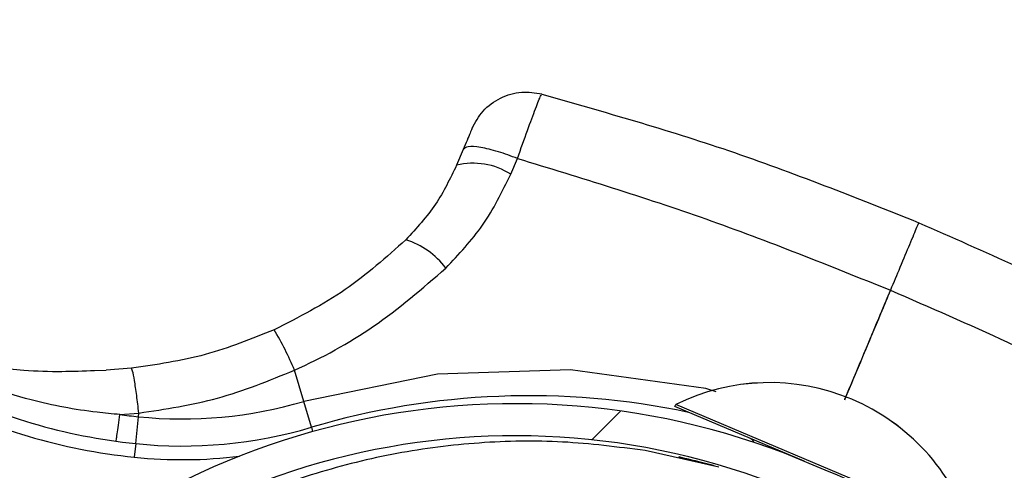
# Model space of a CAD drawing. Header units: inches. Extents: x 170 to 284, y 215 to 248.
# Tile 690 of 1056: x 211.1556 to 211.2298, y 244.7538 to 244.7877. Entities that reach past the tile are written whole.
import ezdxf

# ---------------------------------------------------------------- set-up
doc = ezdxf.new("R2010")
doc.units = ezdxf.units.IN
doc.header["$LTSCALE"] = 0.25
doc.header["$MEASUREMENT"] = 0
doc.layers.add('ANNOTATIONS', color=1, linetype='Continuous')
doc.layers.add('LH FRONT OF HOOD', color=7, linetype='Continuous')
doc.styles.add('ARIAL', font='arial.ttf', dxfattribs={"height": 0.09375})
doc.dimstyles.new('STANDARD$0', dxfattribs={"dimtxt": 0.09375, "dimasz": 0.09375, "dimexe": 0.03125, "dimexo": 0.046875, "dimgap": 0.09, "dimtad": 0, "dimtih": 1, "dimtoh": 1, "dimdec": 4, "dimzin": 0, "dimdsep": 46, "dimtxsty": 'ARIAL', "dimcen": 0.09, "dimadec": 0, "dimazin": 0, "dimtfac": 1, "dimtdec": 4, "dimtofl": 0, "dimtmove": 0, "dimatfit": 1, "dimfxl": 1, "dimtolj": 1, "dimtzin": 0, "dimarcsym": 0})
pattern_1 = [(45, (200.7563139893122, 238.187647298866), (-0.03026527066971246, 0.03026527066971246), [])]

# ---------------------------------------------------------------- blocks, each defined once
blk = doc.blocks.new('*D51')
at = {"layer": 'ANNOTATIONS', "color": 0, "lineweight": -2, "transparency": 16777216}
for p, q in [((209.9594651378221, 245.0727120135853), (209.9594651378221, 245.1664620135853)), ((210.5891923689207, 244.9789620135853), (209.9282151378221, 244.9789620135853)), ((211.1204829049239, 244.9262927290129), (209.9282151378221, 244.9262927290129)), ((209.9594651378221, 244.8325427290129), (209.9594651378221, 244.7387927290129)), ((209.9594651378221, 244.7387927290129), (209.8657151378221, 244.7387927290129))]:
    blk.add_line(p, q, dxfattribs=at)
at = {"layer": 'ANNOTATIONS', "color": 0, "transparency": 16777216}
for points in [[(209.9438401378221, 245.0727120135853), (209.9750901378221, 245.0727120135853), (209.9594651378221, 244.9789620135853)], [(209.9438401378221, 244.8325427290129), (209.9750901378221, 244.8325427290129), (209.9594651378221, 244.9262927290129)]]:
    blk.add_solid(points, dxfattribs=at)
at = {"layer": 'defpoints', "color": 0, "transparency": 16777216}
for p in [(210.6360673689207, 244.9789620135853), (209.9594651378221, 244.9262927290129), (211.1673579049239, 244.9262927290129)]:
    blk.add_point(p, dxfattribs=at)
at = {"layer": 'ANNOTATIONS', "color": 0, "transparency": 16777216, "insert": (209.6118125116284, 244.7387927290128), "char_height": 0.09375, "attachment_point": 5, "style": 'ARIAL'}
blk.add_mtext('\\A1;2 5/8"', dxfattribs=at)
blk = doc.blocks.new('*D61')
at = {"layer": 'ANNOTATIONS', "color": 0, "lineweight": -2, "transparency": 16777216}
for p, q in [((210.6277843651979, 245.3460056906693), (210.6277843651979, 246.0798826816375)), ((212.2068141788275, 244.6826057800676), (212.2068141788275, 246.0798826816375)), ((210.7215343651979, 246.0486326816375), (211.1070251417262, 246.0486326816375)), ((212.1130641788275, 246.0486326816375), (211.7275734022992, 246.0486326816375))]:
    blk.add_line(p, q, dxfattribs=at)
at = {"layer": 'ANNOTATIONS', "color": 0, "transparency": 16777216}
for points in [[(210.7215343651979, 246.0642576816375), (210.7215343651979, 246.0330076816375), (210.6277843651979, 246.0486326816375)], [(212.1130641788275, 246.0642576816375), (212.1130641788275, 246.0330076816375), (212.2068141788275, 246.0486326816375)]]:
    blk.add_solid(points, dxfattribs=at)
at = {"layer": 'defpoints', "color": 0, "transparency": 16777216}
for p in [(212.2068141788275, 246.0486326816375), (210.6277843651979, 245.2991306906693), (212.2068141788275, 244.6357307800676)]:
    blk.add_point(p, dxfattribs=at)
at = {"layer": 'ANNOTATIONS', "color": 0, "transparency": 16777216, "insert": (211.4172992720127, 246.0486326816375), "char_height": 0.09375, "attachment_point": 5, "style": 'ARIAL'}
blk.add_mtext('\\A1;DIM "A"', dxfattribs=at)

msp = doc.modelspace()

# ---------------------------------------------------------------- hatches: boundary and pattern name
at = {"layer": 'LH FRONT OF HOOD'}
h = msp.add_hatch(dxfattribs=at)
h.set_pattern_fill('ANSI31', color=256, scale=0.34241245, angle=2.8e-322, style=0)
h.set_pattern_definition([(45, (200.7896657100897, 238.187647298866), (-0.03026527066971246, 0.03026527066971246), [])])
edge = h.paths.add_edge_path(flags=0)
edge.add_arc((211.0763061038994, 244.0798696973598), 0.021400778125, 89.9999999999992, 390.52248781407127, ccw=False)
edge.add_line((211.0763061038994, 244.1012704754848), (211.1490687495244, 244.1012704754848))
edge.add_arc((211.1490687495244, 244.5121654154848), 0.4108949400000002, 270, 450.0000000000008)
edge.add_line((211.1490687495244, 244.9230603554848), (210.6654111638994, 244.9230603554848))
edge.add_arc((210.6654111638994, 244.9273405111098), 0.004280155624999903, 180.0000000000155, 269.9999999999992, ccw=False)
edge.add_line((210.6611310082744, 244.9273405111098), (210.6611310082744, 244.9701420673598))
edge.add_arc((210.6654111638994, 244.9701420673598), 0.004280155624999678, 360, 540, ccw=False)
edge.add_line((210.6696913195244, 244.9701420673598), (210.6696913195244, 244.9273405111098))
edge.add_line((210.6696913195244, 244.9273405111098), (210.6664589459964, 244.9273405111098))
edge.add_line((210.6664589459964, 244.9273405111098), (210.6664589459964, 244.9701420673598))
edge.add_arc((210.6654111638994, 244.9701420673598), 0.001047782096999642, 360, 540.0000000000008)
edge.add_line((210.6643633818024, 244.9701420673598), (210.6643633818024, 244.9273405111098))
edge.add_arc((210.6654111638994, 244.9273405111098), 0.001047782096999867, 180, 270)
edge.add_line((210.6654111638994, 244.9262927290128), (211.1490687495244, 244.9262927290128))
edge.add_arc((211.1490687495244, 244.5121654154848), 0.4141273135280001, 269.9999999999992, 450, ccw=False)
edge.add_line((211.1490687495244, 244.0980381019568), (211.0763061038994, 244.0980381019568))
edge.add_arc((211.0763061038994, 244.0798696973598), 0.018168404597, 450.0000000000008, 750.5224878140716)
edge.add_arc((211.0910543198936, 244.0885648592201), 0.001047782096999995, 390.5224878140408, 495.0000000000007)
edge.add_line((211.0903134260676, 244.0893057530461), (211.0816182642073, 244.0806105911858))
edge.add_line((211.0816182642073, 244.0806105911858), (211.0793326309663, 244.0828962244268))
edge.add_line((211.0793326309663, 244.0828962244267), (211.0880277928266, 244.091591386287))
edge.add_arc((211.0910543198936, 244.0885648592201), 0.004280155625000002, 390.522487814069, 495.0000000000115, ccw=False)
h = msp.add_hatch(dxfattribs=at)
h.set_pattern_fill('ANSI31', color=256, scale=0.34241245, style=0)
h.set_pattern_definition(pattern_1)
edge = h.paths.add_edge_path(flags=0)
edge.add_line((211.1157170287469, 244.9187801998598), (210.7733045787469, 244.9187801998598))
edge.add_line((210.7733045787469, 244.9187801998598), (210.7733045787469, 244.9230603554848))
edge.add_line((210.7733045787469, 244.9230603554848), (211.1157170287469, 244.9230603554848))
edge.add_arc((211.1157170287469, 244.5121654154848), 0.4108949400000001, 269.9999999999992, 450, ccw=False)
edge.add_line((211.1157170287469, 244.1012704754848), (211.0429543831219, 244.1012704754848))
edge.add_line((211.0429543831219, 244.1012704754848), (211.0429543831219, 244.1055506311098))
edge.add_line((211.0429543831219, 244.1055506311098), (211.1157170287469, 244.1055506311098))
edge.add_arc((211.1157170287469, 244.5121654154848), 0.406614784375, 270, 450.0000000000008)
h = msp.add_hatch(dxfattribs=at)
h.set_pattern_fill('ANSI31', color=256, scale=0.34241245, angle=2.8e-322, style=0)
h.set_pattern_definition(pattern_1)
edge = h.paths.add_edge_path(flags=0)
edge.add_arc((211.1201124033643, 244.761108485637), 0.001712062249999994, 337.1636403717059, 359.3740606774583)
edge.add_line((211.1218243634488, 244.761089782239), (211.1242382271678, 244.7610634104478))
edge.add_arc((211.1201124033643, 244.761108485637), 0.004126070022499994, 337.1636403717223, 359.37406067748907, ccw=False)
edge.add_arc((211.111907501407, 244.7645636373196), 0.01302879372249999, 288.63980774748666, 337.1636403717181, ccw=False)
edge.add_arc((211.1106520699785, 244.7696993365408), 0.01830194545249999, 247.1636403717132, 287.2250133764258, ccw=False)
edge.add_arc((211.1081138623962, 244.7636718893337), 0.01176186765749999, 179.3044980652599, 247.1636403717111, ccw=False)
edge.add_arc((211.1120021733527, 244.7645237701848), 0.01566536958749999, 122.42070840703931, 182.5944401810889, ccw=False)
edge.add_arc((211.1174480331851, 244.7565459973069), 0.02532140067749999, 460.0178885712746, 483.1445737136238, ccw=False)
edge.add_arc((211.1147411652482, 244.7665284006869), 0.01504902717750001, 419.31935873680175, 456.4782900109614, ccw=False)
edge.add_arc((211.1086865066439, 244.7555913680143), 0.02754708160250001, 340.4721435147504, 420.0962141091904, ccw=False)
edge.add_arc((211.1432103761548, 244.7445826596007), 0.008748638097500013, 528.1222592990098, 675.1050725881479)
edge.add_arc((211.1929686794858, 244.7020802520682), 0.05672062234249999, 426.7342761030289, 500.1735401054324, ccw=False)
edge.add_arc((211.1326245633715, 244.5556939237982), 0.2150521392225, 410.5896679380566, 427.3696940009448, ccw=False)
edge.add_arc((211.2500684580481, 244.7002154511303), 0.02884824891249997, 352.32248383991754, 408.5773971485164, ccw=False)
edge.add_arc((211.3070635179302, 244.6950140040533), 0.0284373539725, 537.2842342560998, 590.8827079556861)
edge.add_arc((211.2982301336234, 244.6848012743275), 0.01494630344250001, 232.4550811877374, 287.7108324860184)
edge.add_arc((211.29788650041, 244.688661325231), 0.0187470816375, 285.1215149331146, 318.6032563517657)
edge.add_arc((211.3014722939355, 244.6847363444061), 0.0134739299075, 321.0411977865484, 359.4372861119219)
edge.add_arc((211.3089382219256, 244.6843788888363), 0.006011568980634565, 362.1461729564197, 382.8812140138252)
edge.add_arc((211.298447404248, 244.6781707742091), 0.01816498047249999, 388.0629004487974, 427.163640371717)
edge.add_arc((211.3012513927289, 244.6848293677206), 0.01094007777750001, 427.1636403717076, 517.1636403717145)
edge.add_arc((211.2928887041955, 244.6883509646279), 0.001866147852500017, 517.1636403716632, 532.8058868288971)
edge.add_line((211.2910372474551, 244.6885846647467), (211.2886422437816, 244.6888869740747))
edge.add_arc((211.2928887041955, 244.6883509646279), 0.004280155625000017, 517.1636403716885, 532.805886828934, ccw=False)
edge.add_arc((211.3012513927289, 244.6848293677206), 0.01335408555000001, 427.16364037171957, 517.1636403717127, ccw=False)
edge.add_arc((211.298447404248, 244.6781707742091), 0.020578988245, 387.77499868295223, 427.1636403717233, ccw=False)
edge.add_arc((211.3089382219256, 244.6843788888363), 0.008425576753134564, 361.7413075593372, 383.66335128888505, ccw=False)
edge.add_arc((211.3014722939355, 244.6847363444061), 0.01588793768, 320.85394262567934, 359.63422106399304, ccw=False)
edge.add_arc((211.29788650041, 244.688661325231), 0.02116108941, 285.2681711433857, 318.7408121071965, ccw=False)
edge.add_arc((211.2982301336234, 244.6848012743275), 0.01736031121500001, 232.34388850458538, 287.52949369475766, ccw=False)
edge.add_arc((211.3070635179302, 244.6950140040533), 0.030851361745, 177.0817976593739, 230.9431779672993, ccw=False)
edge.add_arc((211.2500684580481, 244.7002154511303), 0.02643424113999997, 352.105349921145, 408.4872534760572)
edge.add_arc((211.1326245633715, 244.5556939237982), 0.21263813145, 410.6013088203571, 427.3733299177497)
edge.add_arc((211.1929686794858, 244.7020802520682), 0.05430661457, 426.7202670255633, 500.278175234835)
edge.add_arc((211.1432103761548, 244.7445826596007), 0.01116264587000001, 167.2246792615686, 315.6927275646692, ccw=False)
edge.add_arc((211.1086865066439, 244.7555913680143), 0.02513307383, 340.1350405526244, 420.1342981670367)
edge.add_arc((211.1147411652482, 244.7665284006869), 0.01263501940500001, 419.2466876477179, 456.1463371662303)
edge.add_arc((211.1174480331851, 244.7565459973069), 0.022907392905, 460.2079467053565, 483.1833555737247)
edge.add_arc((211.1120021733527, 244.7645237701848), 0.01325136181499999, 482.3558808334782, 542.8988901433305)
edge.add_arc((211.1081138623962, 244.7636718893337), 0.009347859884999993, 538.8861644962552, 607.1636403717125)
edge.add_arc((211.1106520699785, 244.7696993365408), 0.01588793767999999, 247.1636403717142, 287.1158192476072)
edge.add_arc((211.111907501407, 244.7645636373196), 0.01061478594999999, 288.7981416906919, 337.1636403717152)

# ---------------------------------------------------------------- linework, layer by layer
for p, q in [((211.1890184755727, 244.7779193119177), (211.188521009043, 244.7767379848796)), ((211.1926028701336, 244.7760651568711), (211.1931097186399, 244.7772508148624)), ((211.1640475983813, 244.7614709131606), (211.1621381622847, 244.7613296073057)), ((211.1612701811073, 244.7613044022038), (211.1621381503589, 244.761329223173)), ((211.1770172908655, 244.7589750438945), (211.176322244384, 244.7613252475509)), ((211.1775939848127, 244.7570250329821), (211.1770172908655, 244.7589750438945)), ((211.2049506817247, 244.7585802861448), (211.2050171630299, 244.7587380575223)), ((211.2064396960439, 244.757952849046), (211.2049506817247, 244.7585802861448)), ((211.2050171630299, 244.7587380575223), (211.2050177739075, 244.7587395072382)), ((211.206506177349, 244.7581106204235), (211.2050171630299, 244.7587380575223)), ((211.1631782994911, 244.7579912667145), (211.1646078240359, 244.7580989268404)), ((211.1643707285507, 244.7557998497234), (211.1645793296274, 244.7578226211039)), ((211.1645793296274, 244.7578226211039), (211.1646078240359, 244.7580989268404)), ((211.2146925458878, 244.754475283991), (211.2064396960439, 244.757952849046)), ((211.2272313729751, 244.7493774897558), (211.206506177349, 244.7581106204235)), ((211.1775939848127, 244.7570250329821), (211.1776889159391, 244.7567040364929)), ((211.1643707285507, 244.7557998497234), (211.1642653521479, 244.7547780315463)), ((211.2082620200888, 244.7540366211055), (211.2027268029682, 244.7552728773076))]:
    msp.add_line(p, q, dxfattribs=at)
at = {"layer": 'LH FRONT OF HOOD', "flags": 128}
msp.add_lwpolyline([(211.2080594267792, 244.7596993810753), (211.2072966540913, 244.7599411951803), (211.1970903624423, 244.7613548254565), (211.1870987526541, 244.761034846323), (211.1770173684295, 244.7589750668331), (211.1770172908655, 244.7589750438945), (211.1770172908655, 244.7589750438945)], dxfattribs=at)
at = {"layer": 'LH FRONT OF HOOD'}
for centre, radius, start, end in [((211.1157170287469, 244.5121654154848), 0.4141273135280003, 270, 90), ((211.1157170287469, 244.5121654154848), 0.4108949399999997, 270, 90), ((211.1157170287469, 244.5121654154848), 0.406614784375, 270, 90), ((211.1897709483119, 244.7716028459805), 0.005285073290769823, 57.59951286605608, 103.6802759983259), ((211.1828411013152, 244.7653080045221), 0.006116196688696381, 37.15960504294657, 72.26721819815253), ((211.1550221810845, 244.7524856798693), 0.02306145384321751, 22.53854507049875, 31.00225344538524), ((211.1687965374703, 244.7987162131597), 0.04314396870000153, 242.9349440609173, 264.112107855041), ((211.2120782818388, 244.7444559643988), 0.01593228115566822, 17.9931171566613, 116.3079590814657), ((211.2120788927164, 244.7444574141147), 0.01593228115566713, 17.9931171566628, 116.3079590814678), ((211.1687965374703, 244.7987162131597), 0.04417120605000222, 242.9349440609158, 264.1121078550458), ((211.1940050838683, 244.7015331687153), 0.05786770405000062, 78.06553168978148, 106.4749942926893), ((211.1929686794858, 244.7020802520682), 0.0567206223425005, 66.73427610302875, 140.1735401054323), ((211.1678832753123, 244.7898604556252), 0.03220774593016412, 264.1121078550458, 286.4749942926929), ((211.1687965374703, 244.7987162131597), 0.04111046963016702, 262.1441368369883, 264.1121078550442), ((211.1678832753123, 244.7898604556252), 0.03424124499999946, 264.1121078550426, 286.4749942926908), ((211.1929686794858, 244.7020802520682), 0.05430661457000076, 66.72026702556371, 140.2781752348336), ((211.2104098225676, 244.7556854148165), 0.0005478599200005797, 21.72874536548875, 67.150538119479), ((211.1678832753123, 244.7898604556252), 0.03526848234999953, 264.1121078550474, 277.0023013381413), ((211.1326245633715, 244.5556939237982), 0.2150521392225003, 50.58966793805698, 67.36969400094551)]:
    msp.add_arc(centre, radius, start, end, dxfattribs=at)
for points, knots in [([(211.1896871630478, 244.7795072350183), (211.1899360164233, 244.7799628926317), (211.1904507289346, 244.7809053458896), (211.1918025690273, 244.7818734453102), (211.1933892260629, 244.7823520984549), (211.1944410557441, 244.7821822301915), (211.1949500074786, 244.7821000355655)], [0, 0, 0, 0, 0.2415860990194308, 0.4996813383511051, 0.757909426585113, 1, 1, 1, 1]), ([(211.193108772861, 244.7772457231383), (211.1933668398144, 244.7779765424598), (211.1938862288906, 244.7794473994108), (211.1944978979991, 244.7810866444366), (211.1948747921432, 244.7820277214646), (211.1949046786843, 244.7820090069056), (211.1949163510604, 244.7820016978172)], [0, 0, 0, 0, 0.2719162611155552, 0.5472623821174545, 0.8231804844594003, 0.9999999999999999, 0.9999999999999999, 0.9999999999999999, 0.9999999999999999]), ([(211.1949398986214, 244.7820801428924), (211.1996490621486, 244.7807443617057), (211.209269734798, 244.7780154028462), (211.2185637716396, 244.7743086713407), (211.2233085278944, 244.7724163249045)], [0, 0, 0, 0, 0.4894838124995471, 0.9999999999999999, 0.9999999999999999, 0.9999999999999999, 0.9999999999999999]), ([(211.1896870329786, 244.7795069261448), (211.1896874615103, 244.7795079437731), (211.1897210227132, 244.7795876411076), (211.1896820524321, 244.7794950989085), (211.1895571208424, 244.7791984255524), (211.1893218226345, 244.7786396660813), (211.1891192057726, 244.7781585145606), (211.1890184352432, 244.7779192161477)], [0, 0, 0, 0, 0.003230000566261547, 0.2529631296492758, 0.5032304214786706, 0.7529340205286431, 1, 1, 1, 1]), ([(211.193108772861, 244.7772457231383), (211.1926195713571, 244.7774269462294), (211.1916058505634, 244.7778024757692), (211.1902781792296, 244.7781134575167), (211.1893117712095, 244.7781802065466), (211.189113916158, 244.7780041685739), (211.1890184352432, 244.7779192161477)], [0, 0, 0, 0, 0.2412900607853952, 0.4999999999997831, 0.7587099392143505, 0.9999999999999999, 0.9999999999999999, 0.9999999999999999, 0.9999999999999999]), ([(211.1931085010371, 244.7772458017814), (211.1978587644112, 244.7757968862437), (211.2073505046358, 244.7729017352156), (211.2165744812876, 244.769190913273), (211.2211822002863, 244.7673372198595)], [0, 0, 0, 0, 0.5004628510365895, 1, 1, 1, 1]), ([(211.188521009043, 244.7767379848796), (211.1880404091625, 244.7757352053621), (211.1870601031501, 244.773689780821), (211.185499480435, 244.771996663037), (211.1847039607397, 244.771133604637)], [0, 0, 0, 0, 0.4902549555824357, 1, 1, 1, 1]), ([(211.1877154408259, 244.7690024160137), (211.188692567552, 244.770039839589), (211.1906870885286, 244.7721574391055), (211.1919557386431, 244.7747451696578), (211.1926028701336, 244.7760651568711)], [0, 0, 0, 0, 0.4899054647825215, 1, 1, 1, 1]), ([(211.2232926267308, 244.7723783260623), (211.2232946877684, 244.7723833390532), (211.2233003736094, 244.7723971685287), (211.2231320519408, 244.7719954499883), (211.2226937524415, 244.7709486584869), (211.2219638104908, 244.7692048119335), (211.2214254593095, 244.767918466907), (211.2211822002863, 244.7673372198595)], [0, 0, 0, 0, 0.09013511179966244, 0.2486582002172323, 0.541413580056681, 0.7927834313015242, 1, 1, 1, 1]), ([(211.2233176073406, 244.7724125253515), (211.2282427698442, 244.770249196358), (211.2377749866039, 244.7660622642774), (211.2467972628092, 244.7608683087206), (211.2511578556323, 244.7583579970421)], [0, 0, 0, 0, 0.5166859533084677, 0.9999999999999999, 0.9999999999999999, 0.9999999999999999, 0.9999999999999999]), ([(211.1847039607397, 244.771133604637), (211.1832356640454, 244.7698169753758), (211.1802478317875, 244.7671377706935), (211.1766294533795, 244.7652990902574), (211.1747892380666, 244.7643639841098)], [0, 0, 0, 0, 0.4914254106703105, 1, 1, 1, 1]), ([(211.176322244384, 244.7613252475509), (211.1763222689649, 244.7613252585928), (211.1783933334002, 244.7622555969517), (211.1824920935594, 244.7644635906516), (211.1859552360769, 244.7674728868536), (211.1877154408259, 244.7690024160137)], [0, 0, 0, 0, 5.836249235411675e-06, 0.4917349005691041, 0.9999999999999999, 0.9999999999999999, 0.9999999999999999, 0.9999999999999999]), ([(211.2211822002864, 244.7673372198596), (211.2209357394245, 244.7667488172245), (211.2197862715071, 244.764004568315), (211.2186370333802, 244.7612608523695), (211.2177342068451, 244.7591054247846)], [0, 0, 0, 0, 0.2144129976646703, 0.9999999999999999, 0.9999999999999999, 0.9999999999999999, 0.9999999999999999]), ([(211.2177435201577, 244.7591021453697), (211.2185979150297, 244.7611421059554), (211.2197469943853, 244.763885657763), (211.2208963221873, 244.7666297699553), (211.2211910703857, 244.7673335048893)], [0, 0, 0, 0, 0.7435473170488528, 0.9999999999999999, 0.9999999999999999, 0.9999999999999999, 0.9999999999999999]), ([(211.2211910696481, 244.767333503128), (211.2241384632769, 244.766055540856), (211.2305081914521, 244.7632936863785), (211.239835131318, 244.7585791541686), (211.2460773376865, 244.7549312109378), (211.2490989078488, 244.7531654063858)], [0, 0, 0, 0, 0.3076441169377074, 0.6648617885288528, 1, 1, 1, 1]), ([(211.1747892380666, 244.7643639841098), (211.173080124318, 244.7636725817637), (211.169616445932, 244.7622713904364), (211.1659200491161, 244.7617400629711), (211.1640475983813, 244.7614709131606)], [0, 0, 0, 0, 0.4934389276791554, 1, 1, 1, 1]), ([(211.1498238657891, 244.7624469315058), (211.1504955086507, 244.7622523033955), (211.1518232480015, 244.7618675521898), (211.1538804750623, 244.7615163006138), (211.1562134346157, 244.7612777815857), (211.1587115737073, 244.7612023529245), (211.1604527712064, 244.7612718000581), (211.1612701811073, 244.7613044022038)], [0, 0, 0, 0, 0.1754155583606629, 0.3467708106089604, 0.5287700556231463, 0.7787798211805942, 1, 1, 1, 1]), ([(211.1646078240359, 244.7580989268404), (211.1645536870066, 244.7585532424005), (211.1644422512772, 244.7594884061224), (211.1642770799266, 244.7605961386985), (211.1641346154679, 244.7613400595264), (211.1640760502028, 244.7614281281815), (211.1640475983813, 244.7614709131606)], [0, 0, 0, 0, 0.2429069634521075, 0.4999999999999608, 0.7570930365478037, 1, 1, 1, 1]), ([(211.1631790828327, 244.7579913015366), (211.1631790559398, 244.7579913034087), (211.1626053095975, 244.7580312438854), (211.1603542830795, 244.7582483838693), (211.1558167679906, 244.7590882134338), (211.1520487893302, 244.7605054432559), (211.149862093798, 244.7613279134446)], [0, 0, 0, 0, 5.869764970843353e-06, 0.1252288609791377, 0.4923383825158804, 1, 1, 1, 1]), ([(211.1646078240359, 244.7580989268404), (211.1665984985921, 244.7583957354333), (211.1706321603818, 244.7589971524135), (211.174409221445, 244.7605425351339), (211.176322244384, 244.7613252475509)], [0, 0, 0, 0, 0.4935154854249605, 1, 1, 1, 1]), ([(211.2027268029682, 244.7552728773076), (211.2006546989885, 244.7555397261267), (211.1965089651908, 244.7560736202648), (211.1902266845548, 244.7559552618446), (211.1840030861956, 244.75517792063), (211.177925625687, 244.753664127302), (211.1720499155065, 244.7515169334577), (211.168392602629, 244.7495433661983), (211.1665671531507, 244.7485583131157)], [0, 0, 0, 0, 0.1669692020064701, 0.3340613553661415, 0.5010874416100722, 0.6678519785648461, 0.8342172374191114, 0.9999999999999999, 0.9999999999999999, 0.9999999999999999, 0.9999999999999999]), ([(211.2055214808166, 244.754739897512), (211.2054638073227, 244.7547528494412), (211.2051702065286, 244.7548187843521), (211.2053467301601, 244.7547758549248), (211.2060190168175, 244.7546444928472), (211.2073086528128, 244.7543120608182), (211.2078809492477, 244.7541645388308)], [0, 0, 0, 0, 0.06273411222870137, 0.3193630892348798, 0.6979565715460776, 0.9999999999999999, 0.9999999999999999, 0.9999999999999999, 0.9999999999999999]), ([(211.2053634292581, 244.7547756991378), (211.2053527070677, 244.7547778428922), (211.2053104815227, 244.7547862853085), (211.2060518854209, 244.7546377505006), (211.2073157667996, 244.7543110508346), (211.2078755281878, 244.7541663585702)], [0, 0, 0, 0, 0.1593901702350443, 0.6277016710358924, 1, 1, 1, 1]), ([(211.2053634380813, 244.7547755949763), (211.2053527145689, 244.7547777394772), (211.2053104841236, 244.7547861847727), (211.2060522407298, 244.7546375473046), (211.2073167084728, 244.7543106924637), (211.2078770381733, 244.7541658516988)], [0, 0, 0, 0, 0.1593327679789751, 0.6274710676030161, 1, 1, 1, 1]), ([(211.2053634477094, 244.7547754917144), (211.2053527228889, 244.754777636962), (211.2053104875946, 244.7547860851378), (211.20605259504, 244.7546373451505), (211.2073176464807, 244.7543103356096), (211.2078785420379, 244.7541653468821)], [0, 0, 0, 0, 0.159275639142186, 0.6272415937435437, 0.9999999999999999, 0.9999999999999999, 0.9999999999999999, 0.9999999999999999])]:
    msp.add_open_spline(points, degree=3, knots=knots, dxfattribs=at)
msp.add_open_spline([(211.1628995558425, 244.7559771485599), (211.162903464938, 244.7560054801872), (211.1629112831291, 244.7560621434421), (211.1629725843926, 244.756506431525), (211.1630623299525, 244.757156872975), (211.163139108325, 244.7577133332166), (211.1631774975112, 244.7579915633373)], degree=3, dxfattribs=at)

# ---------------------------------------------------------------- dimensions: what is measured, and where the dimension line sits
at = {"layer": 'ANNOTATIONS'}
dim = msp.add_linear_dim(base=(212.2068141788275, 246.0486326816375), p1=(210.6277843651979, 245.2991306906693), p2=(212.2068141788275, 244.6357307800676), text='DIM "A"', dimstyle='STANDARD$0', dxfattribs=at)
dim.commit()
dim.dimension.update_dxf_attribs({"geometry": '*D61', "text_midpoint": (211.4172992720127, 246.0486326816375)})
dim = msp.add_linear_dim(base=(209.9594651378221, 244.9262927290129), p1=(210.6360673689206, 244.9789620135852), p2=(211.1673579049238, 244.9262927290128), angle=90, text='2 5/8"', dimstyle='STANDARD$0', dxfattribs=at)
dim.commit()
dim.dimension.update_dxf_attribs({"geometry": '*D51', "text_midpoint": (209.6118125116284, 244.7387927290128)})

doc.saveas('drawing.dxf')
